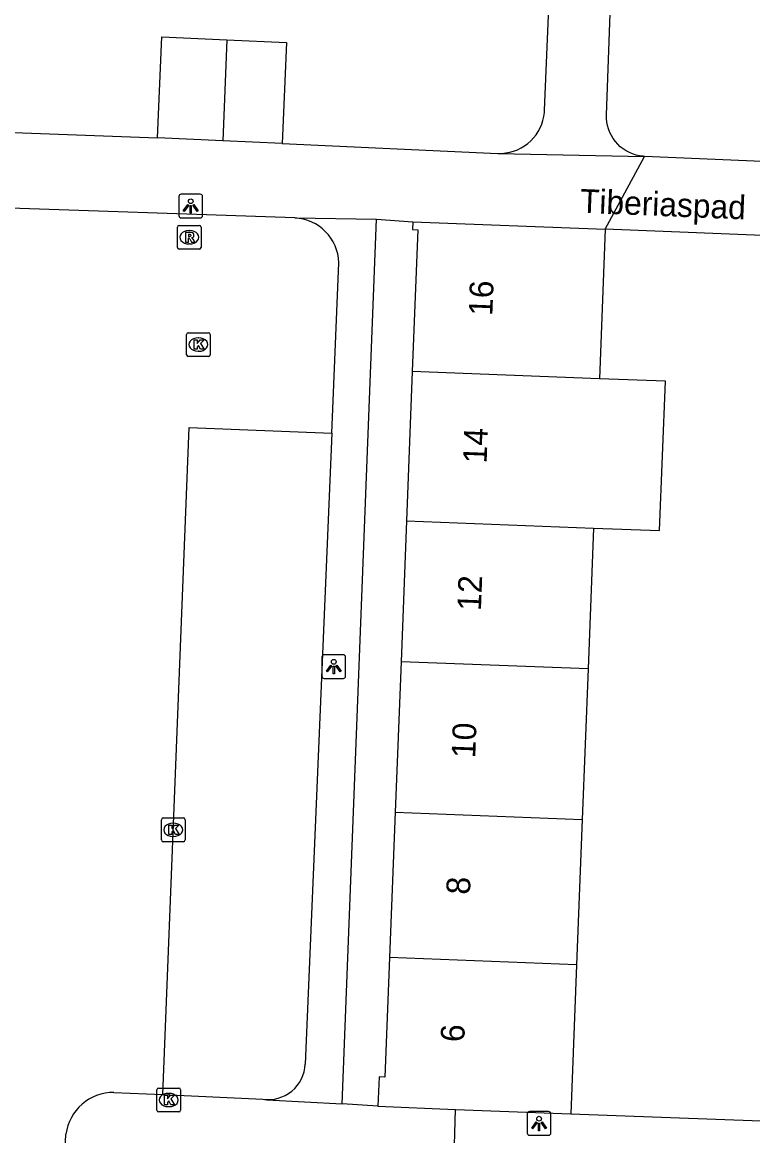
# Model space of a CAD drawing. Extents: x 161355 to 162026, y 386504 to 387459.
# Drawn here: x 161506.14 to 161536.91, y 387349.56 to 387396.43 of the extents above; entities that cross this region are included whole.
import ezdxf

# ---------------------------------------------------------------- set-up
doc = ezdxf.new("R2010")
doc.units = 0
for name, color, linetype in [('IMGEO_Kolk', 7, 'Continuous'), ('IMGEO_Lichtpunt', 7, 'Continuous'), ('IMGEO_Openbare_ruimte_label', 7, 'Continuous'), ('IMGEO_Pand', 7, 'Continuous'), ('IMGEO_Pand_nummerreeks', 7, 'Continuous'), ('IMGEO_Rijbaan_lokaal_open', 7, 'Continuous'), ('IMGEO_Rioolput', 7, 'Continuous'), ('IMGEO_Voetpad_open', 7, 'Continuous')]:
    doc.layers.add(name, color=color, linetype=linetype)

msp = doc.modelspace()

# ---------------------------------------------------------------- linework, layer by layer
at = {"layer": 'IMGEO_Kolk'}
for p, q in [((161513.057, 387382.433), (161513.057, 387383.285)), ((161513.132, 387383.359), (161513.984, 387383.359)), ((161514.058, 387383.285), (161514.058, 387382.433)), ((161513.545, 387383.139), (161513.57, 387383.139)), ((161513.984, 387382.359), (161513.132, 387382.359)), ((161513.568, 387382.579), (161513.543, 387382.579)), ((161511.998, 387362.007), (161511.998, 387362.859)), ((161512.073, 387362.933), (161512.925, 387362.933)), ((161512.486, 387362.713), (161512.511, 387362.713)), ((161512.999, 387362.859), (161512.999, 387362.007)), ((161512.509, 387362.153), (161512.484, 387362.153)), ((161512.925, 387361.933), (161512.073, 387361.933)), ((161511.809, 387350.633), (161511.809, 387351.485)), ((161511.884, 387351.559), (161512.736, 387351.559)), ((161512.297, 387351.339), (161512.322, 387351.339)), ((161512.81, 387351.485), (161512.81, 387350.633)), ((161512.736, 387350.559), (161511.884, 387350.559)), ((161512.32, 387350.779), (161512.295, 387350.779))]:
    msp.add_line(p, q, dxfattribs=at)
for points in [[(161513.057, 387382.433), (161513.057, 387383.285)], [(161513.132, 387383.359), (161513.984, 387383.359)], [(161514.058, 387383.285), (161514.058, 387382.433)], [(161513.378, 387383.059), (161513.501, 387383.059), (161513.501, 387382.908), (161513.631, 387383.059), (161513.795, 387383.059), (161513.649, 387382.908), (161513.802, 387382.659), (161513.65, 387382.659), (161513.565, 387382.823), (161513.501, 387382.756), (161513.501, 387382.659), (161513.378, 387382.659), (161513.378, 387383.059)], [(161513.984, 387382.359), (161513.132, 387382.359)], [(161511.998, 387362.007), (161511.998, 387362.859)], [(161512.073, 387362.933), (161512.925, 387362.933)], [(161512.319, 387362.633), (161512.442, 387362.633), (161512.442, 387362.482), (161512.572, 387362.633), (161512.736, 387362.633), (161512.59, 387362.482), (161512.743, 387362.233), (161512.591, 387362.233), (161512.506, 387362.397), (161512.442, 387362.33), (161512.442, 387362.233), (161512.319, 387362.233), (161512.319, 387362.633)], [(161512.999, 387362.859), (161512.999, 387362.007)], [(161512.925, 387361.933), (161512.073, 387361.933)], [(161511.809, 387350.633), (161511.809, 387351.485)], [(161511.884, 387351.559), (161512.736, 387351.559)], [(161512.81, 387351.485), (161512.81, 387350.633)], [(161512.13, 387351.259), (161512.253, 387351.259), (161512.253, 387351.108), (161512.383, 387351.259), (161512.547, 387351.259), (161512.401, 387351.108), (161512.554, 387350.859), (161512.402, 387350.859), (161512.317, 387351.023), (161512.253, 387350.956), (161512.253, 387350.859), (161512.13, 387350.859), (161512.13, 387351.259)], [(161512.736, 387350.559), (161511.884, 387350.559)]]:
    msp.add_lwpolyline(points, dxfattribs=at)
for centre, start, end in [((161513.134, 387383.283), 91.552, 178.448), ((161513.134, 387383.283), 91.552, 178.448), ((161513.982, 387383.283), 1.552, 88.448), ((161513.982, 387383.283), 1.552, 88.448), ((161513.134, 387382.435), 181.552, 268.448), ((161513.134, 387382.435), 181.552, 268.448), ((161513.982, 387382.435), 271.552, 358.448), ((161513.982, 387382.435), 271.552, 358.448), ((161512.075, 387362.857), 91.552, 178.448), ((161512.075, 387362.857), 91.552, 178.448), ((161512.923, 387362.857), 1.552, 88.448), ((161512.923, 387362.857), 1.552, 88.448), ((161512.075, 387362.009), 181.552, 268.448), ((161512.075, 387362.009), 181.552, 268.448), ((161512.923, 387362.009), 271.552, 358.448), ((161512.923, 387362.009), 271.552, 358.448), ((161511.886, 387351.483), 91.552, 178.448), ((161511.886, 387351.483), 91.552, 178.448), ((161512.734, 387351.483), 1.552, 88.448), ((161512.734, 387351.483), 1.552, 88.448), ((161511.886, 387350.635), 181.552, 268.448), ((161511.886, 387350.635), 181.552, 268.448), ((161512.734, 387350.635), 271.552, 358.448), ((161512.734, 387350.635), 271.552, 358.448)]:
    msp.add_arc(centre, 0.0765, start, end, dxfattribs=at)
for centre, major_axis, ratio, start_param, end_param in [((161513.544, 387382.859), (-0.387, 0.002), 0.722429, 4.712389, 7.853982), ((161513.569, 387382.859), (-0.39, 0.002), 0.717154, 1.570796, 4.712389), ((161512.485, 387362.433), (-0.387, 0.002), 0.722429, 4.712389, 7.853982), ((161512.51, 387362.433), (-0.39, 0.002), 0.717154, 1.570796, 4.712389), ((161512.296, 387351.059), (-0.387, 0.002), 0.722429, 4.712389, 7.853982), ((161512.321, 387351.059), (-0.39, 0.002), 0.717154, 1.570796, 4.712389)]:
    msp.add_ellipse(centre, major_axis=major_axis, ratio=ratio, start_param=start_param, end_param=end_param, dxfattribs=at)
at = {"layer": 'IMGEO_Lichtpunt'}
for p, q in [((161512.737, 387389.093), (161512.737, 387388.286)), ((161512.737, 387389.093), (161512.737, 387388.286)), ((161513.639, 387389.188), (161512.831, 387389.188)), ((161513.639, 387389.188), (161512.831, 387389.188)), ((161513.733, 387388.286), (161513.733, 387389.093)), ((161513.733, 387388.286), (161513.733, 387389.093)), ((161512.831, 387388.192), (161513.639, 387388.192)), ((161512.831, 387388.192), (161513.639, 387388.192)), ((161518.763, 387369.706), (161518.763, 387368.899)), ((161518.763, 387369.706), (161518.763, 387368.899)), ((161519.665, 387369.801), (161518.857, 387369.801)), ((161519.665, 387369.801), (161518.857, 387369.801)), ((161519.759, 387368.899), (161519.759, 387369.706)), ((161519.759, 387368.899), (161519.759, 387369.706)), ((161518.857, 387368.805), (161519.665, 387368.805)), ((161518.857, 387368.805), (161519.665, 387368.805)), ((161527.408, 387350.475), (161527.408, 387349.668)), ((161527.408, 387350.475), (161527.408, 387349.668)), ((161528.31, 387350.57), (161527.502, 387350.57)), ((161528.31, 387350.57), (161527.502, 387350.57)), ((161528.404, 387349.668), (161528.404, 387350.475)), ((161528.404, 387349.668), (161528.404, 387350.475)), ((161527.502, 387349.574), (161528.31, 387349.574)), ((161527.502, 387349.574), (161528.31, 387349.574))]:
    msp.add_line(p, q, dxfattribs=at)
for points in [[(161513.111, 387388.757), (161513.15, 387388.729), (161512.962, 387388.467), (161512.924, 387388.494), (161513.111, 387388.757)], [(161513.213, 387388.709), (161513.26, 387388.709), (161513.26, 387388.387), (161513.213, 387388.387), (161513.213, 387388.709)], [(161513.323, 387388.729), (161513.361, 387388.756), (161513.548, 387388.494), (161513.509, 387388.466), (161513.323, 387388.729)], [(161519.137, 387369.37), (161519.176, 387369.342), (161518.988, 387369.08), (161518.95, 387369.107), (161519.137, 387369.37)], [(161519.239, 387369.322), (161519.286, 387369.322), (161519.286, 387369), (161519.239, 387369), (161519.239, 387369.322)], [(161519.349, 387369.342), (161519.387, 387369.369), (161519.574, 387369.107), (161519.535, 387369.079), (161519.349, 387369.342)], [(161527.782, 387350.139), (161527.821, 387350.111), (161527.633, 387349.849), (161527.595, 387349.876), (161527.782, 387350.139)], [(161527.884, 387350.091), (161527.931, 387350.091), (161527.931, 387349.769), (161527.884, 387349.769), (161527.884, 387350.091)], [(161527.994, 387350.111), (161528.032, 387350.138), (161528.219, 387349.876), (161528.18, 387349.848), (161527.994, 387350.111)]]:
    msp.add_lwpolyline(points, dxfattribs=at)
for centre in [(161513.236, 387388.891), (161519.262, 387369.504), (161527.907, 387350.273)]:
    msp.add_circle(centre, 0.0994, dxfattribs=at)
for centre, start, end in [((161512.831, 387389.093), 90, 180), ((161512.831, 387389.093), 90, 180), ((161513.639, 387389.093), 0, 90), ((161513.639, 387389.093), 0, 90), ((161512.831, 387388.286), 180, 270), ((161512.831, 387388.286), 180, 270), ((161513.639, 387388.286), 270, 0), ((161513.639, 387388.286), 270, 360), ((161518.857, 387369.706), 90, 180), ((161518.857, 387369.706), 90, 180), ((161519.665, 387369.706), 0, 90), ((161519.665, 387369.706), 0, 90), ((161518.857, 387368.899), 180, 270), ((161518.857, 387368.899), 180, 270), ((161519.665, 387368.899), 270, 0), ((161519.665, 387368.899), 270, 360), ((161527.502, 387350.475), 90, 180), ((161527.502, 387350.475), 90, 180), ((161528.31, 387350.475), 0, 90), ((161528.31, 387350.475), 0, 90), ((161527.502, 387349.668), 180, 270), ((161527.502, 387349.668), 180, 270), ((161528.31, 387349.668), 270, 0), ((161528.31, 387349.668), 270, 360)]:
    msp.add_arc(centre, 0.0946, start, end, dxfattribs=at)
at = {"layer": 'IMGEO_Pand'}
for points in [[(161511.831, 387391.556), (161512.019, 387395.813), (161514.757, 387395.692)], [(161514.757, 387395.692), (161514.584, 387391.434)], [(161514.757, 387395.692), (161517.268, 387395.581), (161517.08, 387391.324)], [(161514.584, 387391.434), (161511.831, 387391.556)], [(161517.08, 387391.324), (161514.584, 387391.434)], [(161522.591, 387388.025), (161522.578, 387387.697), (161522.796, 387387.688), (161522.565, 387381.728)], [(161522.591, 387388.025), (161530.688, 387387.712)], [(161530.688, 387387.712), (161530.445, 387381.422)], [(161522.565, 387381.728), (161522.322, 387375.442)], [(161530.445, 387381.422), (161522.565, 387381.728)], [(161530.201, 387375.136), (161532.984, 387375.028), (161533.228, 387381.314), (161530.445, 387381.422)], [(161522.322, 387375.442), (161522.093, 387369.51)], [(161522.322, 387375.442), (161530.201, 387375.136)], [(161530.201, 387375.136), (161529.972, 387369.204)], [(161522.093, 387369.51), (161521.848, 387363.18)], [(161529.972, 387369.204), (161522.093, 387369.51)], [(161529.972, 387369.204), (161529.727, 387362.874)], [(161521.848, 387363.18), (161521.611, 387357.06)], [(161521.848, 387363.18), (161529.727, 387362.874)], [(161529.727, 387362.874), (161529.49, 387356.754)], [(161521.611, 387357.06), (161521.416, 387352.026), (161521.168, 387352.036), (161521.119, 387350.794)], [(161529.49, 387356.754), (161521.611, 387357.06)], [(161529.49, 387356.754), (161529.247, 387350.479)], [(161521.119, 387350.794), (161524.391, 387350.667)], [(161524.391, 387350.667), (161529.247, 387350.479)]]:
    msp.add_lwpolyline(points, dxfattribs=at)
at = {"layer": 'IMGEO_Rijbaan_lokaal_open'}
for points in [[(161517.618, 387388.189), (161504.363, 387388.647)], [(161519.183, 387379.127), (161519.471, 387386.302)], [(161512.055, 387351.285), (161513.169, 387379.365), (161519.183, 387379.127)], [(161509.999, 387351.381), (161512.055, 387351.285)], [(161507.019, 387328.161), (161507.982, 387349.624)]]:
    msp.add_lwpolyline(points, dxfattribs=at)
for centre, radius, start, end in [((161517.527, 387386.246), 1.945, 1.6443, 87.314), ((161509.992, 387349.353), 2.028, 89.8035, 172.3145)]:
    msp.add_arc(centre, radius, start, end, dxfattribs=at)
at = {"layer": 'IMGEO_Rioolput'}
for p, q in [((161512.675, 387386.95), (161512.675, 387387.802)), ((161512.75, 387387.876), (161513.602, 387387.876)), ((161513.163, 387387.656), (161513.188, 387387.656)), ((161513.676, 387387.802), (161513.676, 387386.95)), ((161513.186, 387387.096), (161513.161, 387387.096)), ((161513.602, 387386.876), (161512.75, 387386.876))]:
    msp.add_line(p, q, dxfattribs=at)
for points in [[(161512.675, 387386.95), (161512.675, 387387.802)], [(161512.75, 387387.876), (161513.602, 387387.876)], [(161513.264, 387387.574), (161513.012, 387387.576), (161513.012, 387387.176)], [(161513.19, 387387.495), (161513.136, 387387.495), (161513.136, 387387.414)], [(161513.136, 387387.414), (161513.188, 387387.414)], [(161513.676, 387387.802), (161513.676, 387386.95)], [(161513.012, 387387.176), (161513.136, 387387.176), (161513.136, 387387.338), (161513.147, 387387.338)], [(161513.194, 387387.309), (161513.265, 387387.176), (161513.405, 387387.176), (161513.34, 387387.302)], [(161513.602, 387386.876), (161512.75, 387386.876)]]:
    msp.add_lwpolyline(points, dxfattribs=at)
for centre, radius, start, end in [((161512.752, 387387.8), 0.0765, 91.552, 178.448), ((161512.752, 387387.8), 0.0765, 91.552, 178.448), ((161513.172, 387387.603), 0.19, 274.7715, 282.9687), ((161513.196, 387387.399), 0.0964, 77.0061, 93.1865), ((161513.21, 387387.456), 0.0378, 276.6634, 79.6772), ((161513.263, 387387.464), 0.109, 350.3612, 89.416), ((161513.261, 387387.464), 0.112, 277.5842, 350.9817), ((161513.6, 387387.8), 0.0765, 1.552, 88.448), ((161513.6, 387387.8), 0.0765, 1.552, 88.448), ((161512.752, 387386.952), 0.0765, 181.552, 268.448), ((161512.752, 387386.952), 0.0765, 181.552, 268.448), ((161513.146, 387387.285), 0.0533, 26.0293, 88.6989), ((161513.245, 387387.249), 0.108, 29.5134, 73.7905), ((161513.6, 387386.952), 0.0765, 271.552, 358.448), ((161513.6, 387386.952), 0.0765, 271.552, 358.448)]:
    msp.add_arc(centre, radius, start, end, dxfattribs=at)
for centre, major_axis, ratio, start_param, end_param in [((161513.162, 387387.376), (-0.387, 0.002), 0.722429, 4.712389, 7.853982), ((161513.187, 387387.376), (-0.39, 0.002), 0.717154, 1.570796, 4.712389)]:
    msp.add_ellipse(centre, major_axis=major_axis, ratio=ratio, start_param=start_param, end_param=end_param, dxfattribs=at)
at = {"layer": 'IMGEO_Voetpad_open'}
for points in [[(161526.168, 387390.907), (161526.337, 387390.908), (161526.506, 387390.924), (161526.673, 387390.955), (161526.836, 387391), (161526.994, 387391.06), (161527.147, 387391.134), (161527.292, 387391.222), (161527.429, 387391.322), (161527.556, 387391.433), (161527.673, 387391.556), (161527.778, 387391.689), (161527.872, 387391.83), (161527.952, 387391.979), (161528.018, 387392.135), (161528.07, 387392.296), (161528.108, 387392.462), (161528.131, 387392.629), (161528.137, 387392.72), (161529.048, 387414.318)], [(161532.354, 387390.78), (161532.29, 387390.784), (161532.14, 387390.804), (161531.992, 387390.837), (161531.848, 387390.883), (161531.709, 387390.942), (161531.575, 387391.013), (161531.448, 387391.095), (161531.329, 387391.189), (161531.219, 387391.293), (161531.119, 387391.406), (161531.029, 387391.528), (161530.951, 387391.657), (161530.884, 387391.793), (161530.83, 387391.934), (161530.789, 387392.08), (161530.76, 387392.228), (161530.745, 387392.379), (161530.744, 387392.53), (161531.527, 387414.224)], [(161504.241, 387391.849), (161511.831, 387391.556)], [(161517.08, 387391.324), (161526.168, 387390.907)], [(161526.168, 387390.907), (161532.354, 387390.78)], [(161530.688, 387387.712), (161532.354, 387390.78)], [(161537.304, 387390.561), (161532.354, 387390.78)], [(161517.618, 387388.189), (161521.053, 387388.134)], [(161519.613, 387350.892), (161521.053, 387388.134)], [(161521.053, 387388.134), (161522.591, 387388.025)], [(161538.724, 387387.401), (161530.688, 387387.712)], [(161519.183, 387379.127), (161518.06, 387352.573)], [(161512.055, 387351.285), (161516.27, 387351.093)], [(161516.27, 387351.093), (161516.436, 387351.06), (161519.613, 387350.892)], [(161521.119, 387350.794), (161519.613, 387350.892)], [(161524.316, 387348.169), (161524.391, 387350.667)], [(161529.247, 387350.479), (161537.263, 387350.185)]]:
    msp.add_lwpolyline(points, dxfattribs=at)
msp.add_arc((161516.495, 387352.643), 1.566, 261.7238, 357.4452, dxfattribs=at)

# ---------------------------------------------------------------- texts
at = {"layer": 'IMGEO_Openbare_ruimte_label'}
msp.add_text('Tiberiaspad', height=1, rotation=357.6498, dxfattribs=at).set_placement((161529.614, 387388.412))
at = {"layer": 'IMGEO_Pand_nummerreeks'}
for s, rotation, p in [('16', 87.7839, (161525.937, 387384.053)), ('14', 87.7829, (161525.696, 387377.847)), ('12', 87.7839, (161525.457, 387371.639)), ('10', 87.7839, (161525.217, 387365.44)), ('8', 87.7839, (161524.995, 387359.694)), ('6', 87.7839, (161524.755, 387353.485))]:
    msp.add_text(s, height=1, rotation=rotation, dxfattribs=at).set_placement(p)

doc.saveas('drawing.dxf')
